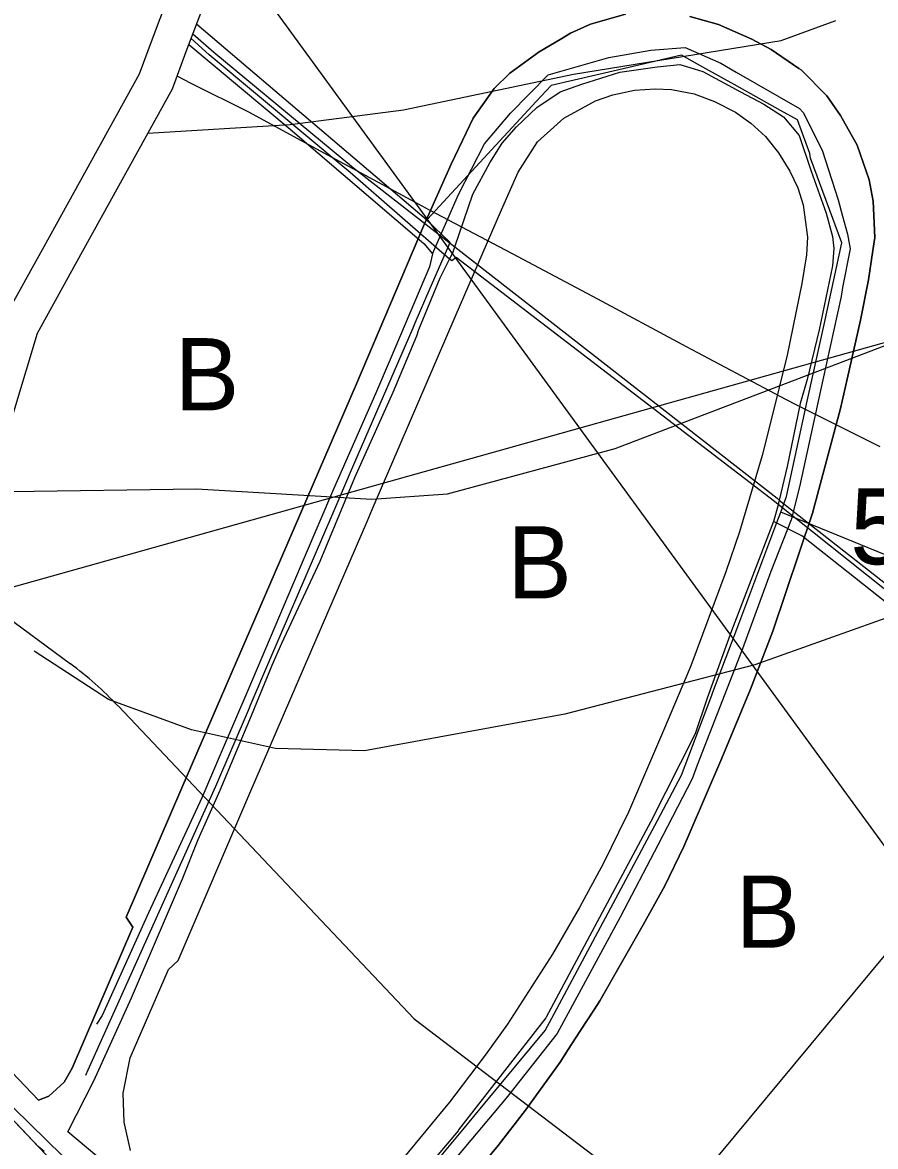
# Model space of a CAD drawing. Extents: x -758499 to -754160, y -1175205 to -1172032.
# Drawn here: x -758380.8 to -758262.6, y -1172535.2 to -1172379.5 of the extents above; entities that cross this region are included whole.
import ezdxf

# ---------------------------------------------------------------- set-up
doc = ezdxf.new("R2010")
doc.units = 0
for name, color, linetype in [('A040_Les50_p', 7, 'Continuous'), ('A041_BPEJ_p', 7, 'Continuous'), ('A068_Vodovod_l', 7, 'Continuous'), ('A070_Kanal_l', 7, 'Continuous'), ('A075_Plyn_l', 7, 'Continuous'), ('A082_RSS_l', 7, 'Continuous'), ('A106_TuristT_l', 7, 'Continuous'), ('HRANICE zastavěného území', 7, 'Continuous'), ('HRANICE zastavěného území - podbarvení', 7, 'Continuous'), ('HRANICE řešeného území', 7, 'Continuous'), ('indexy RZV_TYP_1', 7, 'Continuous'), ('LIMITY BP produktovodu 100', 7, 'Continuous'), ('PLOCHY B bydlení', 7, 'Continuous'), ('PLOCHY PV prostranství veřejné', 7, 'Continuous'), ('vrstevnice', 7, 'Continuous')]:
    doc.layers.add(name, color=color, linetype=linetype)

msp = doc.modelspace()

# ---------------------------------------------------------------- linework, layer by layer
at = {"layer": 'A040_Les50_p'}
for p, q in [((-758389.18, -1172457.24), (-758374.13, -1172468.35)), ((-758291.07, -1172544.56), (-758253.99, -1172499.89))]:
    msp.add_line(p, q, dxfattribs=at)
msp.add_lwpolyline([(-758367.53, -1172474.19), (-758326.5, -1172517.53), (-758291.07, -1172544.56)], dxfattribs=at)
msp.add_arc((-758403.84, -1172508.57), 50, 43.4353, 53.5457, dxfattribs=at)
at = {"layer": 'A041_BPEJ_p'}
msp.add_line((-758377.75, -1172535.93), (-758378.61, -1172535.22), dxfattribs=at)
msp.add_lwpolyline([(-758378.61, -1172535.22), (-758403.84, -1172508.57), (-758402.49, -1172503.75), (-758394.82, -1172476.29), (-758393.37, -1172471.1), (-758385.14, -1172443.87), (-758378.7, -1172422.58), (-758373.4, -1172412.98), (-758360, -1172388.73), (-758358.07, -1172383.56), (-758354.74, -1172374.68), (-758347.74, -1172355.97), (-758342.9, -1172343.04), (-758341.38, -1172338.97), (-758331.07, -1172311.43), (-758324.62, -1172295.49)], dxfattribs=at)
at = {"layer": 'A068_Vodovod_l'}
for p, q in [((-758354.89, -1172384.03), (-758357.4, -1172381.76)), ((-758357.15, -1172381.09), (-758354.26, -1172383.64)), ((-758335.37, -1172400.29), (-758354.89, -1172384.03)), ((-758354.26, -1172383.64), (-758334.91, -1172399.65)), ((-758298.02, -1172386.39), (-758292.85, -1172385.66)), ((-758292.85, -1172385.66), (-758289.72, -1172385.34)), ((-758289.72, -1172385.34), (-758288.34, -1172385.77)), ((-758303.29, -1172388.05), (-758298.02, -1172386.39)), ((-758288.34, -1172385.77), (-758286.53, -1172386.33)), ((-758286.53, -1172386.33), (-758281.29, -1172389.15)), ((-758306.3, -1172389.14), (-758303.29, -1172388.05)), ((-758309.5, -1172391.3), (-758306.3, -1172389.14)), ((-758281.29, -1172389.15), (-758278.09, -1172390.84)), ((-758312.36, -1172394), (-758309.5, -1172391.3)), ((-758278.09, -1172390.84), (-758275.36, -1172392.61)), ((-758275.36, -1172392.61), (-758273.17, -1172395.18)), ((-758314.34, -1172396.26), (-758312.36, -1172394)), ((-758316.04, -1172398.99), (-758314.34, -1172396.26)), ((-758273.17, -1172395.18), (-758271.51, -1172400.14)), ((-758334.91, -1172399.65), (-758320.89, -1172410.59)), ((-758318.4, -1172403.3), (-758316.04, -1172398.99)), ((-758321.6, -1172412.29), (-758335.37, -1172400.29)), ((-758271.51, -1172400.14), (-758269.45, -1172405.92)), ((-758320.89, -1172410.59), (-758318.4, -1172403.3)), ((-758269.45, -1172405.92), (-758268.58, -1172409.16)), ((-758268.58, -1172409.16), (-758268.38, -1172410.83)), ((-758321.6, -1172412.29), (-758321.17, -1172411.42)), ((-758320.68, -1172412.09), (-758321.29, -1172412.56)), ((-758321.17, -1172411.42), (-758320.89, -1172410.59)), ((-758320.89, -1172410.59), (-758276.25, -1172445.43)), ((-758276.62, -1172445.86), (-758320.68, -1172412.09)), ((-758268.38, -1172410.83), (-758268.57, -1172413.22)), ((-758322.89, -1172414.88), (-758321.6, -1172412.29)), ((-758321.29, -1172412.56), (-758321.6, -1172412.29)), ((-758268.57, -1172413.22), (-758270.42, -1172422.11)), ((-758325.85, -1172422.04), (-758322.89, -1172414.88)), ((-758329.4, -1172430.75), (-758326.14, -1172422.95)), ((-758326.14, -1172422.95), (-758325.85, -1172422.04)), ((-758270.42, -1172422.11), (-758272.08, -1172429)), ((-758272.08, -1172429), (-758273.03, -1172432.28)), ((-758334.73, -1172442.53), (-758329.4, -1172430.75)), ((-758273.03, -1172432.28), (-758274.86, -1172441.01)), ((-758274.86, -1172441.01), (-758275.94, -1172445.67)), ((-758339.55, -1172454.16), (-758334.73, -1172442.53)), ((-758276.09, -1172446.29), (-758276.62, -1172445.86)), ((-758276.25, -1172445.43), (-758275.94, -1172445.67)), ((-758276.09, -1172446.29), (-758276.14, -1172446.51)), ((-758275.94, -1172445.67), (-758276.09, -1172446.29)), ((-758247.16, -1172469.4), (-758276.09, -1172446.29)), ((-758275.94, -1172445.67), (-758246.9, -1172468.55)), ((-758276.14, -1172446.51), (-758276.75, -1172448.66)), ((-758276.75, -1172448.66), (-758282.57, -1172463.78)), ((-758272.83, -1172450.62), (-758276.75, -1172448.66)), ((-758254.02, -1172465.55), (-758272.83, -1172450.62)), ((-758344.85, -1172465.51), (-758339.55, -1172454.16)), ((-758282.57, -1172463.78), (-758285.93, -1172473.11)), ((-758346.16, -1172468.54), (-758344.85, -1172465.51)), ((-758349.05, -1172475.53), (-758346.16, -1172468.54)), ((-758285.93, -1172473.11), (-758287.59, -1172478.07)), ((-758353.37, -1172485.87), (-758349.05, -1172475.53)), ((-758287.59, -1172478.07), (-758293.75, -1172490.21)), ((-758356.44, -1172492.7), (-758353.37, -1172485.87)), ((-758293.75, -1172490.21), (-758308.29, -1172517.41)), ((-758358.62, -1172498.16), (-758356.44, -1172492.7)), ((-758365.66, -1172514.6), (-758358.62, -1172498.16)), ((-758370.9, -1172526.11), (-758365.66, -1172514.6)), ((-758308.29, -1172517.41), (-758320.38, -1172532.9)), ((-758374.5, -1172533.17), (-758370.9, -1172526.11)), ((-758361.57, -1172543.97), (-758374.5, -1172533.17)), ((-758320.4, -1172533.06), (-758329.6, -1172543.85)), ((-758320.38, -1172532.9), (-758320.4, -1172533.06))]:
    msp.add_line(p, q, dxfattribs=at)
at = {"layer": 'A070_Kanal_l'}
for p, q in [((-758356.6, -1172379.8), (-758356.66, -1172379.8)), ((-758324.78, -1172406.87), (-758356.6, -1172379.8)), ((-758289.48, -1172384.05), (-758298.95, -1172386.25)), ((-758286.53, -1172385.7), (-758289.48, -1172384.05)), ((-758298.95, -1172386.25), (-758304.33, -1172387.51)), ((-758281.77, -1172388.36), (-758286.53, -1172385.7)), ((-758307.55, -1172388.24), (-758309.63, -1172390.47)), ((-758304.33, -1172387.51), (-758307.55, -1172388.24)), ((-758275.77, -1172391.72), (-758281.77, -1172388.36)), ((-758309.63, -1172390.47), (-758324.67, -1172406.75)), ((-758273.42, -1172393.03), (-758275.77, -1172391.72)), ((-758271.73, -1172397.69), (-758273.42, -1172393.03)), ((-758271.61, -1172398.32), (-758271.73, -1172397.69)), ((-758267.26, -1172410.06), (-758271.61, -1172398.32)), ((-758324.78, -1172406.87), (-758324.85, -1172406.94)), ((-758324.67, -1172406.75), (-758324.78, -1172406.87)), ((-758321.54, -1172409.99), (-758324.78, -1172406.87)), ((-758324.3, -1172416.35), (-758321.54, -1172409.99)), ((-758269.72, -1172421.35), (-758267.26, -1172410.06)), ((-758326.38, -1172421.15), (-758324.3, -1172416.35)), ((-758326.66, -1172421.8), (-758326.38, -1172421.15)), ((-758272.09, -1172431.96), (-758269.72, -1172421.35)), ((-758335.33, -1172441.83), (-758326.66, -1172421.8)), ((-758274.92, -1172445.2), (-758272.09, -1172431.96)), ((-758336.78, -1172445.18), (-758335.33, -1172441.83)), ((-758337.75, -1172447.43), (-758336.78, -1172445.18)), ((-758275.73, -1172447.34), (-758274.92, -1172445.2)), ((-758346.48, -1172467.79), (-758337.75, -1172447.43)), ((-758276.27, -1172448.78), (-758275.73, -1172447.34)), ((-758252.86, -1172456.73), (-758275.73, -1172447.34)), ((-758281.8, -1172463.55), (-758276.27, -1172448.78)), ((-758284.99, -1172471.92), (-758281.8, -1172463.55)), ((-758349.22, -1172474.19), (-758346.48, -1172467.79)), ((-758285.42, -1172473.07), (-758284.99, -1172471.92)), ((-758349.34, -1172474.45), (-758349.22, -1172474.19)), ((-758289.47, -1172483.8), (-758285.42, -1172473.07)), ((-758354, -1172485.32), (-758349.34, -1172474.45)), ((-758292.8, -1172490.06), (-758289.47, -1172483.8)), ((-758359.33, -1172497.17), (-758354, -1172485.32)), ((-758298.58, -1172500.85), (-758292.8, -1172490.06)), ((-758362.66, -1172504.57), (-758359.33, -1172497.17)), ((-758307.45, -1172517.45), (-758298.58, -1172500.85)), ((-758371.66, -1172524.58), (-758362.66, -1172504.57)), ((-758308.37, -1172519.17), (-758307.45, -1172517.45)), ((-758316.74, -1172529.22), (-758308.37, -1172519.17)), ((-758372, -1172525.33), (-758371.66, -1172524.58)), ((-758319.79, -1172532.9), (-758316.74, -1172529.22)), ((-758337.7, -1172554.42), (-758319.79, -1172532.9))]:
    msp.add_line(p, q, dxfattribs=at)
at = {"layer": 'A075_Plyn_l'}
for p, q in [((-758357.71, -1172382.59), (-758343.67, -1172394.3)), ((-758299.57, -1172384.4), (-758293.72, -1172383.38)), ((-758293.72, -1172383.38), (-758288.98, -1172382.98)), ((-758288.98, -1172382.98), (-758284.02, -1172385.18)), ((-758307.94, -1172386.77), (-758299.57, -1172384.4)), ((-758284.02, -1172385.18), (-758281.91, -1172386.42)), ((-758313.18, -1172392.08), (-758307.94, -1172386.77)), ((-758281.91, -1172386.42), (-758273.12, -1172391.42)), ((-758273.12, -1172391.42), (-758272.61, -1172391.98)), ((-758316.79, -1172396.32), (-758313.18, -1172392.08)), ((-758272.61, -1172391.98), (-758270.02, -1172397.23)), ((-758343.67, -1172394.3), (-758325.17, -1172410.14)), ((-758320.36, -1172403.36), (-758316.79, -1172396.32)), ((-758270.02, -1172397.23), (-758267.8, -1172404.11)), ((-758323.98, -1172411.57), (-758320.36, -1172403.36)), ((-758267.8, -1172404.11), (-758267.17, -1172406.36)), ((-758267.17, -1172406.36), (-758266.48, -1172408.85)), ((-758266.48, -1172408.85), (-758266.14, -1172410.9)), ((-758325.17, -1172410.14), (-758323.98, -1172411.57)), ((-758323.98, -1172411.57), (-758324.41, -1172413.37)), ((-758266.14, -1172410.9), (-758267.18, -1172416.23)), ((-758324.41, -1172413.37), (-758329.82, -1172426.19)), ((-758267.18, -1172416.23), (-758267.38, -1172417.47)), ((-758267.38, -1172417.47), (-758269.93, -1172429.04)), ((-758329.82, -1172426.19), (-758331.88, -1172430.96)), ((-758269.93, -1172429.04), (-758273.14, -1172443.86)), ((-758331.88, -1172430.96), (-758337.69, -1172444.15)), ((-758337.69, -1172444.15), (-758341.77, -1172453.7)), ((-758273.14, -1172443.86), (-758274.29, -1172448.4)), ((-758274.29, -1172448.4), (-758277.11, -1172455.59)), ((-758341.77, -1172453.7), (-758343.37, -1172457.48)), ((-758277.11, -1172455.59), (-758281.04, -1172466.3)), ((-758343.37, -1172457.48), (-758349.57, -1172472.07)), ((-758281.04, -1172466.3), (-758285.6, -1172477.99)), ((-758349.57, -1172472.07), (-758353.12, -1172480.32)), ((-758285.6, -1172477.99), (-758287.32, -1172482.39)), ((-758353.12, -1172480.32), (-758355.94, -1172486.94)), ((-758287.32, -1172482.39), (-758288, -1172484.29)), ((-758288, -1172484.29), (-758292.76, -1172493.48)), ((-758355.94, -1172486.94), (-758363.3, -1172502.85)), ((-758292.76, -1172493.48), (-758297.97, -1172503.46)), ((-758363.3, -1172502.85), (-758365.01, -1172506.65)), ((-758297.97, -1172503.46), (-758306.72, -1172519.55)), ((-758365.01, -1172506.65), (-758369.72, -1172517.08)), ((-758369.72, -1172517.08), (-758370.5, -1172518.27)), ((-758306.72, -1172519.55), (-758313.78, -1172528.52)), ((-758313.78, -1172528.52), (-758322.1, -1172538.39))]:
    msp.add_line(p, q, dxfattribs=at)
at = {"layer": 'A082_RSS_l'}
for p, q in [((-758303.55, -1172435.71), (-758352.46, -1172368.6)), ((-758202.14, -1172407.29), (-758303.55, -1172435.71)), ((-758303.55, -1172435.71), (-758389.99, -1172459.93)), ((-758241.1, -1172521.4), (-758303.55, -1172435.71))]:
    msp.add_line(p, q, dxfattribs=at)
at = {"layer": 'A106_TuristT_l'}
msp.add_line((-758395.33, -1172516.9), (-758362.09, -1172549.3), dxfattribs=at)
at = {"layer": 'HRANICE zastavěného území'}
for points in [[(-758385.14, -1172443.87), (-758378.7, -1172422.58), (-758373.4, -1172412.98), (-758360, -1172388.73), (-758358.07, -1172383.56), (-758354.74, -1172374.68)], [(-758378.42, -1172535.42), (-758403.84, -1172508.57)]]:
    msp.add_lwpolyline(points, dxfattribs=at)
at = {"layer": 'HRANICE zastavěného území - podbarvení'}
for points in [[(-758385.14, -1172443.87), (-758378.7, -1172422.58), (-758373.4, -1172412.98), (-758360, -1172388.73), (-758358.07, -1172383.56), (-758354.74, -1172374.68)], [(-758378.42, -1172535.42), (-758403.84, -1172508.57)]]:
    msp.add_lwpolyline(points, dxfattribs=at)
at = {"layer": 'HRANICE řešeného území'}
for points in [[(-758234.38, -1172669.49), (-758289.39, -1172620.18), (-758306.15, -1172602.24), (-758363.39, -1172558.56), (-758382.05, -1172538.86), (-758409.42, -1172509.95), (-758407.31, -1172502.4), (-758399.64, -1172474.94), (-758398.17, -1172469.7), (-758389.93, -1172442.42), (-758383.33, -1172420.63), (-758377.78, -1172410.56), (-758364.56, -1172386.64), (-758362.75, -1172381.81), (-758359.42, -1172372.93), (-758352.42, -1172354.22), (-758347.58, -1172341.29), (-758346.06, -1172337.22), (-758335.73, -1172309.61), (-758328.03, -1172290.61), (-758318.43, -1172267.09), (-758309.69, -1172242.21)], [(-758403.84, -1172508.57), (-758402.49, -1172503.75), (-758394.82, -1172476.29), (-758393.37, -1172471.1), (-758385.14, -1172443.87), (-758378.7, -1172422.58), (-758373.4, -1172412.98), (-758360, -1172388.73), (-758358.07, -1172383.56), (-758354.74, -1172374.68), (-758347.74, -1172355.97), (-758342.9, -1172343.04), (-758341.38, -1172338.97), (-758331.07, -1172311.43), (-758323.4, -1172292.49), (-758313.75, -1172268.86), (-758305, -1172243.95)], [(-758231.03, -1172665.78), (-758285.89, -1172616.61), (-758302.78, -1172598.52), (-758360.04, -1172554.83), (-758378.42, -1172535.42), (-758403.84, -1172508.57)]]:
    msp.add_lwpolyline(points, dxfattribs=at)
at = {"layer": 'LIMITY BP produktovodu 100'}
msp.add_lwpolyline([(-758261.95, -1172438.32), (-758273.5, -1172432.53), (-758275.01, -1172431.76), (-758276.52, -1172430.97), (-758288.01, -1172424.88), (-758289.4, -1172424.14), (-758301.09, -1172417.83), (-758312.88, -1172411.55), (-758324.38, -1172405.52), (-758326.92, -1172404.16), (-758338.47, -1172397.89), (-758349.43, -1172391.97), (-758357.38, -1172387.97), (-758359.25, -1172387.01), (-758359.34, -1172386.96)], dxfattribs=at)
at = {"layer": 'PLOCHY B bydlení'}
for points in [[(-758385.14, -1172443.87), (-758378.7, -1172422.58), (-758373.4, -1172412.98), (-758360, -1172388.73), (-758358.07, -1172383.56), (-758354.74, -1172374.68)], [(-758297.24, -1172378.39), (-758302.1, -1172379.74), (-758304.86, -1172381.01), (-758306.3, -1172381.87), (-758309.19, -1172383.59), (-758313.27, -1172386.55), (-758315.45, -1172388.66), (-758318.36, -1172392.8), (-758319.33, -1172394.82), (-758321.39, -1172399.16), (-758325.21, -1172407.75), (-758334.52, -1172429.6), (-758345.77, -1172455.66), (-758358.68, -1172485.55), (-758366.41, -1172503.46), (-758365.46, -1172504.82), (-758373.87, -1172524.36), (-758374.97, -1172526.31), (-758377.11, -1172528.25), (-758378.55, -1172528.8), (-758384.13, -1172522.97)], [(-758319.27, -1172540.4), (-758314.88, -1172535.08), (-758311.11, -1172530.16), (-758306.3, -1172523.52), (-758305.18, -1172521.8), (-758303.56, -1172519.3), (-758301.54, -1172516.19), (-758300.8, -1172515.06), (-758294.8, -1172504.53), (-758291.79, -1172499.1), (-758289.14, -1172493.65), (-758288.42, -1172491.95), (-758283.91, -1172481.41), (-758279.91, -1172471.86), (-758276.82, -1172463.83), (-758271.35, -1172447.51), (-758267.47, -1172432.98), (-758266.54, -1172428.94), (-758264.67, -1172420.77), (-758263.56, -1172415.17), (-758262.97, -1172411.12), (-758262.72, -1172409.31), (-758262.95, -1172404.29), (-758263.49, -1172401.3), (-758265.16, -1172396.54), (-758267.46, -1172392.42), (-758269.36, -1172389.67), (-758272.9, -1172386.09), (-758273.21, -1172385.88), (-758277.05, -1172383.25), (-758279.75, -1172381.86), (-758284.36, -1172379.82), (-758288.31, -1172378.72)], [(-758365.82, -1172535.75), (-758366.7, -1172531.86), (-758366.83, -1172527.84), (-758365.83, -1172522.92), (-758360.56, -1172510.72), (-758359.22, -1172509.47), (-758349.39, -1172486.62), (-758340.82, -1172466.72), (-758333.03, -1172448.65), (-758332.32, -1172447), (-758320.81, -1172420.32), (-758314.42, -1172405.5), (-758312.11, -1172400.27), (-758309.43, -1172396.07), (-758305.8, -1172392.79), (-758301.39, -1172390.36), (-758299, -1172389.55), (-758295.99, -1172388.91), (-758293.12, -1172388.7), (-758290.85, -1172388.82), (-758287.73, -1172389.43), (-758284.9, -1172390.45), (-758282, -1172391.96), (-758279.86, -1172393.49), (-758277.86, -1172395.34), (-758276.04, -1172397.59), (-758274.48, -1172400.12), (-758273.37, -1172402.42), (-758272.65, -1172404.78), (-758272.04, -1172409.25), (-758272.18, -1172411.73), (-758272.82, -1172415.7), (-758274.87, -1172425.6), (-758277.08, -1172434.56), (-758278.3, -1172439.51), (-758281.45, -1172450.07), (-758283.36, -1172455.63), (-758288.19, -1172468.62), (-758288.28, -1172468.87), (-758291.96, -1172477.61), (-758296.98, -1172489.23), (-758297.13, -1172489.54), (-758300.27, -1172495.96), (-758303.63, -1172502.11), (-758307.37, -1172508.59), (-758313.57, -1172518.28), (-758316.69, -1172522.55), (-758317.95, -1172524.27), (-758321.63, -1172529.07), (-758338.01, -1172548.93)]]:
    msp.add_lwpolyline(points, dxfattribs=at)
at = {"layer": 'PLOCHY PV prostranství veřejné'}
for points in [[(-758297.24, -1172378.39), (-758302.1, -1172379.74), (-758304.86, -1172381.01), (-758306.3, -1172381.87), (-758309.19, -1172383.59), (-758313.27, -1172386.55), (-758315.45, -1172388.66), (-758318.36, -1172392.8), (-758319.33, -1172394.82), (-758321.39, -1172399.16), (-758325.21, -1172407.75), (-758334.52, -1172429.6), (-758345.77, -1172455.66), (-758358.68, -1172485.55), (-758366.41, -1172503.46), (-758365.46, -1172504.82), (-758373.87, -1172524.36), (-758374.97, -1172526.31), (-758377.11, -1172528.25), (-758378.55, -1172528.8)], [(-758378.55, -1172528.8), (-758377.11, -1172528.25), (-758374.97, -1172526.31), (-758373.87, -1172524.36), (-758365.46, -1172504.82), (-758366.41, -1172503.46), (-758358.68, -1172485.55), (-758345.77, -1172455.66), (-758334.52, -1172429.6), (-758325.21, -1172407.75), (-758321.39, -1172399.16), (-758319.33, -1172394.82), (-758318.36, -1172392.8), (-758315.45, -1172388.66), (-758313.27, -1172386.55), (-758309.19, -1172383.59), (-758306.3, -1172381.87), (-758304.86, -1172381.01), (-758302.1, -1172379.74), (-758297.24, -1172378.39)], [(-758319.27, -1172540.4), (-758314.88, -1172535.08), (-758311.11, -1172530.16), (-758306.3, -1172523.52), (-758305.18, -1172521.8), (-758303.56, -1172519.3), (-758301.54, -1172516.19), (-758300.8, -1172515.06), (-758294.8, -1172504.53), (-758291.79, -1172499.1), (-758289.14, -1172493.65), (-758288.42, -1172491.95), (-758283.91, -1172481.41), (-758279.91, -1172471.86), (-758276.82, -1172463.83), (-758271.35, -1172447.51), (-758267.47, -1172432.98), (-758266.54, -1172428.94), (-758264.67, -1172420.77), (-758263.56, -1172415.17), (-758262.97, -1172411.12), (-758262.72, -1172409.31), (-758262.95, -1172404.29), (-758263.49, -1172401.3), (-758265.16, -1172396.54), (-758267.46, -1172392.42), (-758269.36, -1172389.67), (-758272.9, -1172386.09), (-758273.21, -1172385.88), (-758277.05, -1172383.25), (-758279.75, -1172381.86), (-758284.36, -1172379.82), (-758288.31, -1172378.72)], [(-758288.31, -1172378.72), (-758284.36, -1172379.82), (-758279.75, -1172381.86), (-758277.05, -1172383.25), (-758273.21, -1172385.88), (-758272.9, -1172386.09), (-758269.36, -1172389.67), (-758267.46, -1172392.42), (-758265.16, -1172396.54), (-758263.49, -1172401.3), (-758262.95, -1172404.29), (-758262.72, -1172409.31), (-758262.97, -1172411.12), (-758263.56, -1172415.17), (-758264.67, -1172420.77), (-758266.54, -1172428.94), (-758267.47, -1172432.98), (-758271.35, -1172447.51), (-758276.82, -1172463.83), (-758279.91, -1172471.86), (-758283.91, -1172481.41), (-758288.42, -1172491.95), (-758289.14, -1172493.65), (-758291.79, -1172499.1), (-758294.8, -1172504.53), (-758300.8, -1172515.06), (-758301.54, -1172516.19), (-758303.56, -1172519.3), (-758305.18, -1172521.8), (-758306.3, -1172523.52), (-758311.11, -1172530.16), (-758314.88, -1172535.08), (-758319.27, -1172540.4)], [(-758365.82, -1172535.75), (-758366.7, -1172531.86), (-758366.83, -1172527.84), (-758365.83, -1172522.92), (-758360.56, -1172510.72), (-758359.22, -1172509.47), (-758349.39, -1172486.62), (-758340.82, -1172466.72), (-758333.03, -1172448.65), (-758332.32, -1172447), (-758320.81, -1172420.32), (-758314.42, -1172405.5), (-758312.11, -1172400.27), (-758309.43, -1172396.07), (-758305.8, -1172392.79), (-758301.39, -1172390.36), (-758299, -1172389.55), (-758295.99, -1172388.91), (-758293.12, -1172388.7), (-758290.85, -1172388.82), (-758287.73, -1172389.43), (-758284.9, -1172390.45), (-758282, -1172391.96), (-758279.86, -1172393.49), (-758277.86, -1172395.34), (-758276.04, -1172397.59), (-758274.48, -1172400.12), (-758273.37, -1172402.42), (-758272.65, -1172404.78), (-758272.04, -1172409.25), (-758272.18, -1172411.73), (-758272.82, -1172415.7), (-758274.87, -1172425.6), (-758277.08, -1172434.56), (-758278.3, -1172439.51), (-758281.45, -1172450.07), (-758283.36, -1172455.63), (-758288.19, -1172468.62), (-758288.28, -1172468.87), (-758291.96, -1172477.61), (-758296.98, -1172489.23), (-758297.13, -1172489.54), (-758300.27, -1172495.96), (-758303.63, -1172502.11), (-758307.37, -1172508.59), (-758313.57, -1172518.28), (-758316.69, -1172522.55), (-758317.95, -1172524.27), (-758321.63, -1172529.07), (-758338.01, -1172548.93)], [(-758378.42, -1172535.42), (-758403.84, -1172508.57)], [(-758384.13, -1172522.97), (-758378.55, -1172528.8)]]:
    msp.add_lwpolyline(points, dxfattribs=at)
at = {"layer": 'vrstevnice'}
for p, q in [((-758275.69, -1172382.02), (-758268.13, -1172379.25)), ((-758275.69, -1172382.02), (-758268.13, -1172379.25)), ((-758304.46, -1172386.67), (-758275.69, -1172382.02)), ((-758304.46, -1172386.67), (-758275.69, -1172382.02)), ((-758328.01, -1172391.61), (-758304.46, -1172386.67)), ((-758328.01, -1172391.61), (-758304.46, -1172386.67)), ((-758343.7, -1172393.64), (-758328.01, -1172391.61)), ((-758343.7, -1172393.64), (-758328.01, -1172391.61)), ((-758363.39, -1172394.87), (-758343.7, -1172393.64)), ((-758363.39, -1172394.87), (-758343.7, -1172393.64)), ((-758298.65, -1172438.55), (-758253.02, -1172421.11)), ((-758321.9, -1172444.8), (-758298.65, -1172438.55)), ((-758207.39, -1172442.82), (-758279.32, -1172468.49)), ((-758382.36, -1172444.49), (-758356.65, -1172444.12)), ((-758356.65, -1172444.12), (-758332.37, -1172445.53)), ((-758332.37, -1172445.53), (-758321.9, -1172444.8)), ((-758368.85, -1172473.28), (-758379.16, -1172466.6)), ((-758279.32, -1172468.49), (-758305.63, -1172475.32)), ((-758357.36, -1172477.5), (-758368.85, -1172473.28)), ((-758305.63, -1172475.32), (-758333.38, -1172480.41)), ((-758345.74, -1172480.11), (-758357.36, -1172477.5)), ((-758333.38, -1172480.41), (-758345.74, -1172480.11))]:
    msp.add_line(p, q, dxfattribs=at)

# ---------------------------------------------------------------- texts
at = {"layer": 'A041_BPEJ_p'}
msp.add_text('55303/4', height=10.5, dxfattribs=at).set_placement((-758266.14, -1172454.57))
at = {"layer": 'indexy RZV_TYP_1'}
for p in [(-758359.66, -1172433.25), (-758313.61, -1172459.3), (-758281.98, -1172507.68)]:
    msp.add_text('B', height=10, dxfattribs=at).set_placement(p)

doc.saveas('drawing.dxf')
